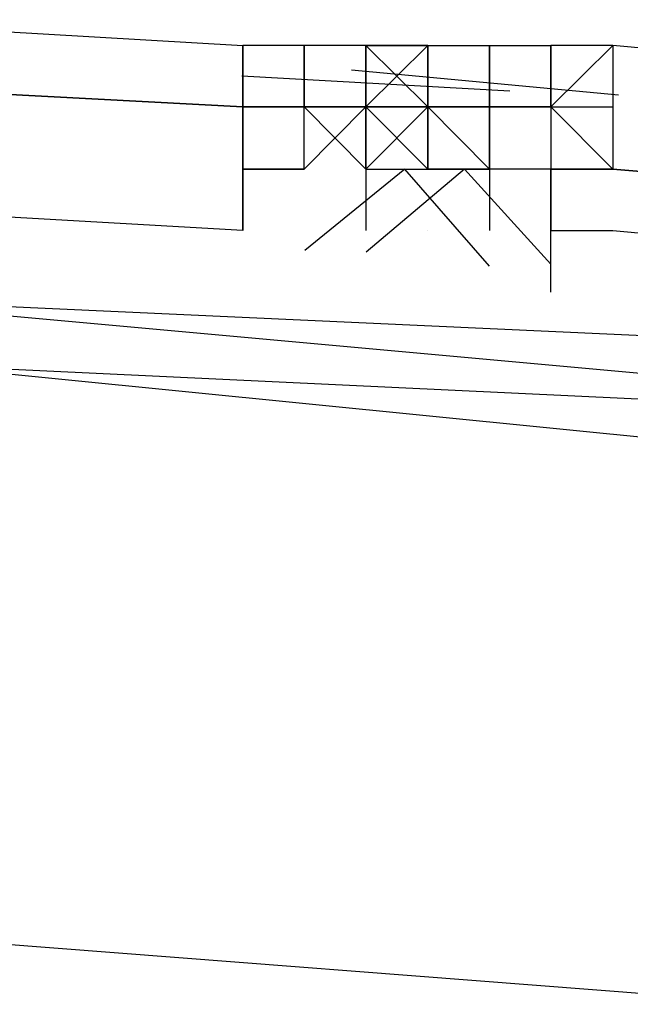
# Model space of a CAD drawing. Header units: feet. Extents: x -79 to 198, y -22 to 181.
# Tile 727 of 982: x 95.618 to 95.75, y 153.624 to 153.837. Entities that reach past the tile are written whole.
import ezdxf

# ---------------------------------------------------------------- set-up
doc = ezdxf.new("R2010")
doc.units = ezdxf.units.FT
doc.layers.add('A-AREA-UNIDAD', color=30, linetype='CONTINUOUS')
doc.layers.add('A-LINEA', color=7, linetype='CONTINUOUS')

msp = doc.modelspace()

# ---------------------------------------------------------------- linework, layer by layer
at = {"layer": 'A-AREA-UNIDAD'}
msp.add_lwpolyline([(122.848, 148.0889), (115.808, 150.2578), (115.2, 150.2578), (115.168, 150.4178), (111.328, 151.2178), (111.28, 151.3778), (104, 152.7289), (99.072, 153.3689), (92.192, 153.9022), (87.92, 153.9733), (87.92, 152.7289), (87.2, 149.8133), (91.36, 148.8889), (91.52, 148.5333), (92.672, 148.4089), (92.72, 147.2889), (92.512, 146.4889), (94.848, 146.0622), (96.96, 145.4222), (97.088, 143.9822), (93.088, 127.1644), (96.32, 126.4178)], dxfattribs=at)
at = {"layer": 'A-LINEA'}
for p, q in [((95.6667, 153.8311), (95.6667, 153.8311)), ((95.6667, 153.8311), (95.6667, 153.8311)), ((95.6667, 153.8311), (95.6667, 153.8311)), ((95.6667, 153.8311), (95.6667, 153.8311)), ((95.68, 153.8311), (95.6667, 153.8311)), ((95.6667, 153.8311), (95.6667, 153.8311)), ((95.6667, 153.8311), (95.6667, 153.8311)), ((95.6667, 153.8311), (95.6667, 153.8311)), ((95.6667, 153.8311), (95.6667, 153.8311)), ((95.6667, 153.8311), (95.6667, 153.8311)), ((95.6667, 153.8311), (95.6667, 153.8311)), ((95.6667, 153.8311), (95.6667, 153.8311)), ((95.6667, 153.8178), (95.6667, 153.8311)), ((95.6667, 153.8311), (95.6667, 153.8311)), ((95.6667, 153.8311), (95.6667, 153.8311)), ((95.6667, 153.8311), (95.6667, 153.8311)), ((95.6667, 153.8311), (95.6667, 153.8311)), ((95.6667, 153.8311), (95.6667, 153.8311)), ((95.6667, 153.8311), (95.6667, 153.8178)), ((95.6667, 153.8311), (95.6667, 153.8311)), ((95.6667, 153.8311), (95.6667, 153.8311)), ((95.6667, 153.8311), (95.6667, 153.8311)), ((95.6667, 153.8311), (95.6667, 153.8311)), ((95.68, 153.8311), (95.6667, 153.8311)), ((95.6667, 153.8311), (95.6667, 153.8311)), ((95.6667, 153.8311), (95.6667, 153.8311)), ((95.6667, 153.8311), (95.6667, 153.8311)), ((95.6667, 153.8311), (95.6667, 153.8311)), ((95.6667, 153.8311), (95.6667, 153.8311)), ((95.6667, 153.8311), (95.6667, 153.8311)), ((95.6667, 153.8311), (95.6667, 153.8311)), ((95.6667, 153.8178), (95.6667, 153.8311)), ((95.6667, 153.8311), (95.6667, 153.8311)), ((95.6667, 153.8311), (95.6667, 153.8311)), ((95.6667, 153.8311), (95.6667, 153.8311)), ((95.6667, 153.8311), (95.6667, 153.8311)), ((95.6667, 153.8311), (95.6667, 153.8311)), ((95.6667, 153.8311), (95.6667, 153.8178)), ((95.68, 153.8311), (95.68, 153.8311)), ((95.68, 153.8178), (95.68, 153.8311)), ((95.68, 153.8311), (95.68, 153.8311)), ((95.68, 153.8311), (95.68, 153.8311)), ((95.68, 153.8311), (95.68, 153.8311)), ((95.68, 153.8311), (95.68, 153.8311)), ((95.68, 153.8311), (95.68, 153.8311)), ((95.6933, 153.8311), (95.68, 153.8311)), ((95.6933, 153.8311), (95.68, 153.8311)), ((95.68, 153.8311), (95.68, 153.8311)), ((95.68, 153.8311), (95.68, 153.8311)), ((95.68, 153.8178), (95.68, 153.8311)), ((95.68, 153.8311), (95.68, 153.8311)), ((95.68, 153.8311), (95.68, 153.8311)), ((95.68, 153.8311), (95.68, 153.8311)), ((95.68, 153.8311), (95.68, 153.8311)), ((95.68, 153.8311), (95.68, 153.8311)), ((95.6933, 153.8311), (95.68, 153.8311)), ((95.6933, 153.8311), (95.68, 153.8311)), ((95.68, 153.8311), (95.68, 153.8311)), ((95.6933, 153.8311), (95.7067, 153.8311)), ((95.6933, 153.8311), (95.6933, 153.8311)), ((95.6933, 153.8311), (95.6933, 153.8311)), ((95.6933, 153.8311), (95.6933, 153.8311)), ((95.6933, 153.8311), (95.6933, 153.8311)), ((95.6933, 153.8311), (95.6933, 153.8311)), ((95.6933, 153.8178), (95.7067, 153.8311)), ((95.6933, 153.8311), (95.6933, 153.8311)), ((95.6933, 153.8311), (95.7067, 153.8178)), ((95.6933, 153.8311), (95.6933, 153.8311)), ((95.6933, 153.8311), (95.6933, 153.8311)), ((95.6933, 153.8311), (95.6933, 153.8311)), ((95.6933, 153.8311), (95.6933, 153.8311)), ((95.6933, 153.8311), (95.6933, 153.8311)), ((95.6933, 153.8311), (95.6933, 153.8311)), ((95.6933, 153.8311), (95.6933, 153.8311)), ((95.6933, 153.8178), (95.6933, 153.8311)), ((95.6933, 153.8311), (95.6933, 153.8311)), ((95.6933, 153.8311), (95.6933, 153.8311)), ((95.6933, 153.8311), (95.6933, 153.8311)), ((95.6933, 153.8311), (95.6933, 153.8311)), ((95.6933, 153.8311), (95.6933, 153.8311)), ((95.7067, 153.8311), (95.6933, 153.8311)), ((95.6933, 153.8311), (95.6933, 153.8311)), ((95.6933, 153.8311), (95.6933, 153.8311)), ((95.6933, 153.8311), (95.6933, 153.8311)), ((95.6933, 153.8311), (95.6933, 153.8311)), ((95.6933, 153.8311), (95.6933, 153.8311)), ((95.7067, 153.8311), (95.6933, 153.8311)), ((95.6933, 153.8311), (95.6933, 153.8311)), ((95.6933, 153.8311), (95.6933, 153.8311)), ((95.6933, 153.8311), (95.6933, 153.8178)), ((95.6933, 153.8311), (95.6933, 153.8311)), ((95.6933, 153.8311), (95.6933, 153.8311)), ((95.6933, 153.8311), (95.6933, 153.8178)), ((95.6933, 153.8311), (95.6933, 153.8311)), ((95.6933, 153.8311), (95.6933, 153.8311)), ((95.6933, 153.8311), (95.6933, 153.8311)), ((95.6933, 153.8311), (95.6933, 153.8311)), ((95.6933, 153.8178), (95.6933, 153.8311)), ((95.6933, 153.8311), (95.7067, 153.8311)), ((95.6933, 153.8311), (95.6933, 153.8311)), ((95.6933, 153.8311), (95.6933, 153.8311)), ((95.6933, 153.8311), (95.6933, 153.8311)), ((95.6933, 153.8311), (95.6933, 153.8311)), ((95.6933, 153.8311), (95.6933, 153.8311)), ((95.6933, 153.8178), (95.7067, 153.8311)), ((95.6933, 153.8311), (95.6933, 153.8311)), ((95.6933, 153.8311), (95.7067, 153.8178)), ((95.6933, 153.8311), (95.6933, 153.8311)), ((95.6933, 153.8311), (95.6933, 153.8311)), ((95.6933, 153.8311), (95.6933, 153.8311)), ((95.6933, 153.8311), (95.6933, 153.8311)), ((95.6933, 153.8311), (95.6933, 153.8311)), ((95.6933, 153.8311), (95.6933, 153.8311)), ((95.6933, 153.8311), (95.6933, 153.8311)), ((95.6933, 153.8178), (95.6933, 153.8311)), ((95.6933, 153.8311), (95.6933, 153.8311)), ((95.6933, 153.8311), (95.6933, 153.8311)), ((95.6933, 153.8311), (95.6933, 153.8311)), ((95.6933, 153.8311), (95.6933, 153.8311)), ((95.6933, 153.8311), (95.6933, 153.8311)), ((95.7067, 153.8311), (95.6933, 153.8311)), ((95.6933, 153.8311), (95.6933, 153.8311)), ((95.6933, 153.8311), (95.6933, 153.8311)), ((95.6933, 153.8311), (95.6933, 153.8311)), ((95.6933, 153.8311), (95.6933, 153.8311)), ((95.6933, 153.8311), (95.6933, 153.8311)), ((95.7067, 153.8311), (95.6933, 153.8311)), ((95.6933, 153.8311), (95.6933, 153.8311)), ((95.6933, 153.8311), (95.6933, 153.8311)), ((95.6933, 153.8311), (95.6933, 153.8178)), ((95.6933, 153.8311), (95.6933, 153.8311)), ((95.6933, 153.8311), (95.6933, 153.8311)), ((95.6933, 153.8311), (95.6933, 153.8178)), ((95.6933, 153.8311), (95.6933, 153.8311)), ((95.6933, 153.8311), (95.6933, 153.8311)), ((95.6933, 153.8311), (95.6933, 153.8311)), ((95.6933, 153.8311), (95.6933, 153.8311)), ((95.6933, 153.8178), (95.6933, 153.8311)), ((95.7067, 153.8311), (95.72, 153.8311)), ((95.7067, 153.8311), (95.7067, 153.8311)), ((95.7067, 153.8311), (95.7067, 153.8311)), ((95.7067, 153.8311), (95.7067, 153.8311)), ((95.7067, 153.8311), (95.7067, 153.8311)), ((95.7067, 153.8311), (95.7067, 153.8311)), ((95.7067, 153.8311), (95.7067, 153.8311)), ((95.7067, 153.8311), (95.7067, 153.8311)), ((95.7067, 153.8311), (95.7067, 153.8311)), ((95.7067, 153.8311), (95.7067, 153.8311)), ((95.7067, 153.8311), (95.7067, 153.8311)), ((95.7067, 153.8311), (95.7067, 153.8178)), ((95.7067, 153.8311), (95.7067, 153.8311)), ((95.7067, 153.8311), (95.7067, 153.8311)), ((95.7067, 153.8311), (95.7067, 153.8311)), ((95.7067, 153.8311), (95.7067, 153.8311)), ((95.7067, 153.8178), (95.7067, 153.8311)), ((95.7067, 153.8311), (95.7067, 153.8311)), ((95.7067, 153.8311), (95.7067, 153.8311)), ((95.7067, 153.8311), (95.7067, 153.8311)), ((95.7067, 153.8311), (95.7067, 153.8311)), ((95.7067, 153.8311), (95.7067, 153.8311)), ((95.7067, 153.8311), (95.7067, 153.8311)), ((95.7067, 153.8311), (95.7067, 153.8311)), ((95.7067, 153.8311), (95.7067, 153.8311)), ((95.7067, 153.8311), (95.7067, 153.8311)), ((95.7067, 153.8311), (95.7067, 153.8311)), ((95.7067, 153.8311), (95.7067, 153.8311)), ((95.7067, 153.8311), (95.7067, 153.8311)), ((95.7067, 153.8311), (95.7067, 153.8311)), ((95.7067, 153.8311), (95.7067, 153.8311)), ((95.7067, 153.8311), (95.7067, 153.8311)), ((95.7067, 153.8311), (95.7067, 153.8311)), ((95.7067, 153.8311), (95.7067, 153.8311)), ((95.7067, 153.8311), (95.7067, 153.8311)), ((95.7067, 153.8311), (95.7067, 153.8311)), ((95.7067, 153.8311), (95.7067, 153.8311)), ((95.7067, 153.8178), (95.7067, 153.8311)), ((95.7067, 153.8311), (95.7067, 153.8311)), ((95.7067, 153.8311), (95.7067, 153.8311)), ((95.7067, 153.8311), (95.72, 153.8311)), ((95.7067, 153.8311), (95.7067, 153.8311)), ((95.7067, 153.8311), (95.7067, 153.8311)), ((95.7067, 153.8311), (95.7067, 153.8311)), ((95.7067, 153.8311), (95.7067, 153.8311)), ((95.7067, 153.8311), (95.7067, 153.8311)), ((95.7067, 153.8311), (95.7067, 153.8311)), ((95.7067, 153.8311), (95.7067, 153.8311)), ((95.7067, 153.8311), (95.7067, 153.8311)), ((95.7067, 153.8311), (95.7067, 153.8311)), ((95.7067, 153.8311), (95.7067, 153.8311)), ((95.7067, 153.8311), (95.7067, 153.8178)), ((95.7067, 153.8311), (95.7067, 153.8311)), ((95.7067, 153.8311), (95.7067, 153.8311)), ((95.7067, 153.8311), (95.7067, 153.8311)), ((95.7067, 153.8311), (95.7067, 153.8311)), ((95.7067, 153.8178), (95.7067, 153.8311)), ((95.7067, 153.8311), (95.7067, 153.8311)), ((95.7067, 153.8311), (95.7067, 153.8311)), ((95.7067, 153.8311), (95.7067, 153.8311)), ((95.7067, 153.8311), (95.7067, 153.8311)), ((95.7067, 153.8311), (95.7067, 153.8311)), ((95.7067, 153.8311), (95.7067, 153.8311)), ((95.7067, 153.8311), (95.7067, 153.8311)), ((95.7067, 153.8311), (95.7067, 153.8311)), ((95.7067, 153.8311), (95.7067, 153.8311)), ((95.7067, 153.8311), (95.7067, 153.8311)), ((95.7067, 153.8311), (95.7067, 153.8311)), ((95.7067, 153.8311), (95.7067, 153.8311)), ((95.7067, 153.8311), (95.7067, 153.8311)), ((95.7067, 153.8311), (95.7067, 153.8311)), ((95.7067, 153.8311), (95.7067, 153.8311)), ((95.7067, 153.8311), (95.7067, 153.8311)), ((95.7067, 153.8311), (95.7067, 153.8311)), ((95.7067, 153.8311), (95.7067, 153.8311)), ((95.7067, 153.8311), (95.7067, 153.8311)), ((95.7067, 153.8311), (95.7067, 153.8311)), ((95.7067, 153.8178), (95.7067, 153.8311)), ((95.7067, 153.8311), (95.7067, 153.8311)), ((95.7067, 153.8311), (95.7067, 153.8311)), ((95.72, 153.8311), (95.72, 153.8311)), ((95.72, 153.8311), (95.7333, 153.8311)), ((95.72, 153.8178), (95.72, 153.8311)), ((95.72, 153.8311), (95.72, 153.8311)), ((95.72, 153.8311), (95.72, 153.8178)), ((95.72, 153.8311), (95.72, 153.8311)), ((95.72, 153.8311), (95.72, 153.8311)), ((95.72, 153.8311), (95.72, 153.8311)), ((95.72, 153.8311), (95.72, 153.8311)), ((95.72, 153.8311), (95.72, 153.8311)), ((95.72, 153.8311), (95.72, 153.8311)), ((95.72, 153.8311), (95.72, 153.8311)), ((95.72, 153.8311), (95.72, 153.8311)), ((95.72, 153.8311), (95.72, 153.8311)), ((95.72, 153.8311), (95.72, 153.8311)), ((95.72, 153.8311), (95.72, 153.8311)), ((95.72, 153.8311), (95.72, 153.8311)), ((95.72, 153.8311), (95.72, 153.8311)), ((95.72, 153.8311), (95.72, 153.8311)), ((95.72, 153.8311), (95.72, 153.8311)), ((95.72, 153.8311), (95.7333, 153.8311)), ((95.72, 153.8178), (95.72, 153.8311)), ((95.72, 153.8311), (95.72, 153.8311)), ((95.72, 153.8311), (95.72, 153.8178)), ((95.72, 153.8311), (95.72, 153.8311)), ((95.72, 153.8311), (95.72, 153.8311)), ((95.72, 153.8311), (95.72, 153.8311)), ((95.72, 153.8311), (95.72, 153.8311)), ((95.72, 153.8311), (95.72, 153.8311)), ((95.72, 153.8311), (95.72, 153.8311)), ((95.72, 153.8311), (95.72, 153.8311)), ((95.72, 153.8311), (95.72, 153.8311)), ((95.72, 153.8311), (95.72, 153.8311)), ((95.72, 153.8311), (95.72, 153.8311)), ((95.72, 153.8311), (95.72, 153.8311)), ((95.72, 153.8311), (95.72, 153.8311)), ((95.72, 153.8311), (95.72, 153.8311)), ((95.72, 153.8311), (95.72, 153.8311)), ((95.7333, 153.8311), (95.7333, 153.8311)), ((95.7333, 153.8311), (95.7333, 153.8311)), ((95.7333, 153.8311), (95.7333, 153.8311)), ((95.7333, 153.8178), (95.7333, 153.8311)), ((95.7333, 153.8311), (95.7333, 153.8311)), ((95.7333, 153.8311), (95.7333, 153.8311)), ((95.7333, 153.8311), (95.7333, 153.8311)), ((95.7333, 153.8311), (95.7333, 153.8311)), ((95.7333, 153.8311), (95.7333, 153.8311)), ((95.7333, 153.8311), (95.7333, 153.8311)), ((95.7333, 153.8311), (95.7333, 153.8311)), ((95.7467, 153.8311), (95.7333, 153.8311)), ((95.7467, 153.8311), (95.7333, 153.8311)), ((95.7333, 153.8311), (95.7333, 153.8311)), ((95.7333, 153.8311), (95.7333, 153.8311)), ((95.7333, 153.8311), (95.7333, 153.8311)), ((95.7333, 153.8178), (95.7333, 153.8311)), ((95.7333, 153.8311), (95.7333, 153.8311)), ((95.7333, 153.8311), (95.7333, 153.8311)), ((95.7333, 153.8311), (95.7333, 153.8311)), ((95.7333, 153.8311), (95.7333, 153.8311)), ((95.7333, 153.8311), (95.7333, 153.8311)), ((95.7333, 153.8311), (95.7333, 153.8311)), ((95.7333, 153.8311), (95.7333, 153.8311)), ((95.7467, 153.8311), (95.7333, 153.8311)), ((95.7467, 153.8311), (95.7333, 153.8311)), ((95.7467, 153.8311), (95.7467, 153.8311)), ((95.7467, 153.8311), (95.7467, 153.8311)), ((95.7467, 153.8311), (95.7467, 153.8311)), ((95.7467, 153.8311), (95.7467, 153.8311)), ((95.7467, 153.8311), (95.7467, 153.8311)), ((95.7467, 153.8311), (95.7467, 153.8311)), ((95.6902, 153.8258), (95.7479, 153.8204)), ((95.6902, 153.8258), (95.7479, 153.8204)), ((95.6665, 153.8245), (95.7244, 153.8213)), ((95.6665, 153.8245), (95.7244, 153.8213)), ((95.6667, 153.8178), (95.6667, 153.8178)), ((95.68, 153.8178), (95.6667, 153.8178)), ((95.6667, 153.8178), (95.6667, 153.8178)), ((95.6667, 153.8178), (95.6667, 153.8178)), ((95.6667, 153.8178), (95.6667, 153.8178)), ((95.6667, 153.8178), (95.6667, 153.8178)), ((95.6667, 153.8178), (95.6667, 153.8178)), ((95.6667, 153.8178), (95.6667, 153.8178)), ((95.6667, 153.8178), (95.6667, 153.8178)), ((95.6667, 153.8178), (95.6667, 153.8178)), ((95.6667, 153.8178), (95.6667, 153.8178)), ((95.6667, 153.8178), (95.6667, 153.8044)), ((95.6667, 153.8178), (95.6667, 153.8178)), ((95.6667, 153.8178), (95.6667, 153.8178)), ((95.6667, 153.8178), (95.68, 153.8178)), ((95.6667, 153.8178), (95.68, 153.8178)), ((95.6667, 153.8178), (95.68, 153.8178)), ((95.6667, 153.8178), (95.68, 153.8178)), ((95.6667, 153.8178), (95.6667, 153.8178)), ((95.68, 153.8178), (95.6667, 153.8178)), ((95.6667, 153.8178), (95.6667, 153.8178)), ((95.6667, 153.8178), (95.6667, 153.8178)), ((95.6667, 153.8178), (95.6667, 153.8178)), ((95.6667, 153.8178), (95.6667, 153.8178)), ((95.6667, 153.8178), (95.6667, 153.8178)), ((95.6667, 153.8178), (95.6667, 153.8178)), ((95.6667, 153.8178), (95.6667, 153.8178)), ((95.6667, 153.8178), (95.6667, 153.8178)), ((95.6667, 153.8178), (95.6667, 153.8178)), ((95.6667, 153.8178), (95.6667, 153.8044)), ((95.6667, 153.8178), (95.6667, 153.8178)), ((95.6667, 153.8178), (95.6667, 153.8178)), ((95.6667, 153.8178), (95.68, 153.8178)), ((95.6667, 153.8178), (95.68, 153.8178)), ((95.6667, 153.8178), (95.68, 153.8178)), ((95.6667, 153.8178), (95.68, 153.8178)), ((95.68, 153.8178), (95.68, 153.8178)), ((95.68, 153.8178), (95.6933, 153.8178)), ((95.68, 153.8178), (95.68, 153.8178)), ((95.6933, 153.8178), (95.68, 153.8178)), ((95.68, 153.8178), (95.68, 153.8178)), ((95.68, 153.8178), (95.68, 153.8178)), ((95.68, 153.8178), (95.68, 153.8178)), ((95.68, 153.8044), (95.68, 153.8178)), ((95.68, 153.8178), (95.68, 153.8178)), ((95.68, 153.8178), (95.68, 153.8178)), ((95.68, 153.8178), (95.68, 153.8178)), ((95.68, 153.8178), (95.68, 153.8178)), ((95.68, 153.8178), (95.68, 153.8178)), ((95.6933, 153.8178), (95.68, 153.8044)), ((95.68, 153.8178), (95.68, 153.8178)), ((95.68, 153.8178), (95.68, 153.8178)), ((95.68, 153.8178), (95.68, 153.8178)), ((95.68, 153.8178), (95.68, 153.8178)), ((95.68, 153.8178), (95.68, 153.8178)), ((95.68, 153.8178), (95.68, 153.8178)), ((95.68, 153.8178), (95.68, 153.8178)), ((95.68, 153.8044), (95.68, 153.8178)), ((95.68, 153.8178), (95.68, 153.8178)), ((95.68, 153.8178), (95.68, 153.8178)), ((95.68, 153.8178), (95.68, 153.8178)), ((95.68, 153.8178), (95.68, 153.8178)), ((95.68, 153.8178), (95.68, 153.8178)), ((95.68, 153.8178), (95.68, 153.8178)), ((95.68, 153.8178), (95.68, 153.8178)), ((95.68, 153.8178), (95.68, 153.8178)), ((95.68, 153.8178), (95.68, 153.8178)), ((95.68, 153.8178), (95.68, 153.8178)), ((95.68, 153.8178), (95.68, 153.8178)), ((95.68, 153.8178), (95.68, 153.8178)), ((95.68, 153.8178), (95.68, 153.8178)), ((95.68, 153.8178), (95.68, 153.8178)), ((95.68, 153.8178), (95.68, 153.8178)), ((95.68, 153.8178), (95.68, 153.8178)), ((95.68, 153.8178), (95.68, 153.8178)), ((95.68, 153.8044), (95.68, 153.8178)), ((95.68, 153.8178), (95.68, 153.8178)), ((95.68, 153.8178), (95.6933, 153.8178)), ((95.68, 153.8178), (95.68, 153.8178)), ((95.6933, 153.8178), (95.68, 153.8178)), ((95.68, 153.8178), (95.68, 153.8178)), ((95.68, 153.8178), (95.68, 153.8178)), ((95.68, 153.8178), (95.68, 153.8178)), ((95.68, 153.8044), (95.68, 153.8178)), ((95.68, 153.8178), (95.68, 153.8178)), ((95.68, 153.8178), (95.68, 153.8178)), ((95.68, 153.8178), (95.68, 153.8178)), ((95.68, 153.8178), (95.68, 153.8178)), ((95.68, 153.8178), (95.68, 153.8178)), ((95.6933, 153.8178), (95.68, 153.8044)), ((95.68, 153.8178), (95.68, 153.8178)), ((95.68, 153.8178), (95.68, 153.8178)), ((95.68, 153.8178), (95.68, 153.8178)), ((95.68, 153.8178), (95.68, 153.8178)), ((95.68, 153.8178), (95.68, 153.8178)), ((95.68, 153.8178), (95.68, 153.8178)), ((95.68, 153.8178), (95.68, 153.8178)), ((95.68, 153.8044), (95.68, 153.8178)), ((95.68, 153.8178), (95.68, 153.8178)), ((95.68, 153.8178), (95.68, 153.8178)), ((95.68, 153.8178), (95.68, 153.8178)), ((95.68, 153.8178), (95.68, 153.8178)), ((95.68, 153.8178), (95.68, 153.8178)), ((95.68, 153.8178), (95.68, 153.8178)), ((95.68, 153.8178), (95.68, 153.8178)), ((95.68, 153.8178), (95.68, 153.8178)), ((95.68, 153.8178), (95.68, 153.8178)), ((95.68, 153.8178), (95.68, 153.8178)), ((95.68, 153.8178), (95.68, 153.8178)), ((95.68, 153.8178), (95.68, 153.8178)), ((95.68, 153.8178), (95.68, 153.8178)), ((95.68, 153.8178), (95.68, 153.8178)), ((95.68, 153.8178), (95.68, 153.8178)), ((95.68, 153.8178), (95.68, 153.8178)), ((95.68, 153.8178), (95.68, 153.8178)), ((95.68, 153.8044), (95.68, 153.8178)), ((95.6933, 153.8178), (95.6933, 153.8178)), ((95.6933, 153.8178), (95.7067, 153.8178)), ((95.6933, 153.8178), (95.6933, 153.8178)), ((95.6933, 153.8178), (95.6933, 153.8178)), ((95.6933, 153.8178), (95.6933, 153.8178)), ((95.6933, 153.8178), (95.6933, 153.8178)), ((95.6933, 153.8178), (95.6933, 153.8178)), ((95.6933, 153.8178), (95.6933, 153.8178)), ((95.6933, 153.8178), (95.6933, 153.8178)), ((95.6933, 153.8178), (95.6933, 153.8178)), ((95.6933, 153.8178), (95.6933, 153.8178)), ((95.6933, 153.8178), (95.6933, 153.8178)), ((95.6933, 153.8178), (95.7067, 153.8178)), ((95.6933, 153.8178), (95.6933, 153.8178)), ((95.6933, 153.8178), (95.6933, 153.8178)), ((95.6933, 153.8178), (95.6933, 153.8178)), ((95.6933, 153.8178), (95.6933, 153.8178)), ((95.6933, 153.8178), (95.6933, 153.8178)), ((95.6933, 153.8178), (95.6933, 153.8044)), ((95.6933, 153.8178), (95.6933, 153.8178)), ((95.6933, 153.8178), (95.6933, 153.8178)), ((95.6933, 153.8178), (95.6933, 153.8178)), ((95.6933, 153.8178), (95.6933, 153.8178)), ((95.6933, 153.8178), (95.6933, 153.8178)), ((95.6933, 153.8178), (95.6933, 153.8178)), ((95.6933, 153.8178), (95.6933, 153.8178)), ((95.6933, 153.8178), (95.6933, 153.8178)), ((95.6933, 153.8178), (95.6933, 153.8044)), ((95.6933, 153.8178), (95.6933, 153.8178)), ((95.6933, 153.8178), (95.6933, 153.8178)), ((95.6933, 153.8178), (95.6933, 153.8178)), ((95.6933, 153.8178), (95.6933, 153.8178)), ((95.6933, 153.8178), (95.6933, 153.8178)), ((95.7067, 153.8178), (95.6933, 153.8178)), ((95.6933, 153.8178), (95.6933, 153.8178)), ((95.6933, 153.8178), (95.6933, 153.8178)), ((95.6933, 153.8178), (95.6933, 153.8178)), ((95.6933, 153.8178), (95.6933, 153.8178)), ((95.6933, 153.8044), (95.6933, 153.8178)), ((95.7067, 153.8044), (95.6933, 153.8178)), ((95.6933, 153.8178), (95.6933, 153.8044)), ((95.6933, 153.8178), (95.6933, 153.8178)), ((95.6933, 153.8178), (95.6933, 153.8044)), ((95.6933, 153.8178), (95.6933, 153.8178)), ((95.6933, 153.8178), (95.6933, 153.8178)), ((95.6933, 153.8178), (95.6933, 153.8178)), ((95.6933, 153.8178), (95.6933, 153.8178)), ((95.6933, 153.8178), (95.6933, 153.8178)), ((95.6933, 153.8178), (95.6933, 153.8178)), ((95.6933, 153.8044), (95.6933, 153.8178)), ((95.6933, 153.8178), (95.6933, 153.8178)), ((95.6933, 153.8178), (95.6933, 153.8178)), ((95.6933, 153.8178), (95.6933, 153.8178)), ((95.6933, 153.8178), (95.6933, 153.8178)), ((95.6933, 153.8178), (95.6933, 153.8178)), ((95.6933, 153.8178), (95.7067, 153.8178)), ((95.6933, 153.8178), (95.6933, 153.8178)), ((95.6933, 153.8178), (95.6933, 153.8178)), ((95.6933, 153.8178), (95.6933, 153.8178)), ((95.6933, 153.8178), (95.6933, 153.8178)), ((95.6933, 153.8178), (95.6933, 153.8178)), ((95.6933, 153.8178), (95.6933, 153.8178)), ((95.6933, 153.8178), (95.6933, 153.8178)), ((95.6933, 153.8178), (95.6933, 153.8178)), ((95.6933, 153.8178), (95.6933, 153.8178)), ((95.6933, 153.8178), (95.6933, 153.8178)), ((95.6933, 153.8178), (95.7067, 153.8178)), ((95.6933, 153.8178), (95.6933, 153.8178)), ((95.6933, 153.8178), (95.6933, 153.8178)), ((95.6933, 153.8178), (95.6933, 153.8178)), ((95.6933, 153.8178), (95.6933, 153.8178)), ((95.6933, 153.8178), (95.6933, 153.8178)), ((95.6933, 153.8178), (95.6933, 153.8044)), ((95.6933, 153.8178), (95.6933, 153.8178)), ((95.6933, 153.8178), (95.6933, 153.8178)), ((95.6933, 153.8178), (95.6933, 153.8178)), ((95.6933, 153.8178), (95.6933, 153.8178)), ((95.6933, 153.8178), (95.6933, 153.8178)), ((95.6933, 153.8178), (95.6933, 153.8178)), ((95.6933, 153.8178), (95.6933, 153.8178)), ((95.6933, 153.8178), (95.6933, 153.8178)), ((95.6933, 153.8178), (95.6933, 153.8044)), ((95.6933, 153.8178), (95.6933, 153.8178)), ((95.6933, 153.8178), (95.6933, 153.8178)), ((95.6933, 153.8178), (95.6933, 153.8178)), ((95.6933, 153.8178), (95.6933, 153.8178)), ((95.6933, 153.8178), (95.6933, 153.8178)), ((95.7067, 153.8178), (95.6933, 153.8178)), ((95.6933, 153.8178), (95.6933, 153.8178)), ((95.6933, 153.8178), (95.6933, 153.8178)), ((95.6933, 153.8178), (95.6933, 153.8178)), ((95.6933, 153.8178), (95.6933, 153.8178)), ((95.6933, 153.8044), (95.6933, 153.8178)), ((95.7067, 153.8044), (95.6933, 153.8178)), ((95.6933, 153.8178), (95.6933, 153.8044)), ((95.6933, 153.8178), (95.6933, 153.8178)), ((95.6933, 153.8178), (95.6933, 153.8044)), ((95.6933, 153.8178), (95.6933, 153.8178)), ((95.6933, 153.8178), (95.6933, 153.8178)), ((95.6933, 153.8178), (95.6933, 153.8178)), ((95.6933, 153.8178), (95.6933, 153.8178)), ((95.6933, 153.8178), (95.6933, 153.8178)), ((95.6933, 153.8178), (95.6933, 153.8178)), ((95.6933, 153.8044), (95.6933, 153.8178)), ((95.6933, 153.8178), (95.6933, 153.8178)), ((95.6933, 153.8178), (95.6933, 153.8178)), ((95.6933, 153.8178), (95.6933, 153.8178)), ((95.6933, 153.8178), (95.6933, 153.8178)), ((95.7067, 153.8178), (95.7067, 153.8178)), ((95.7067, 153.8178), (95.7067, 153.8178)), ((95.7067, 153.8178), (95.7067, 153.8178)), ((95.7067, 153.8178), (95.7067, 153.8178)), ((95.7067, 153.8178), (95.7067, 153.8178)), ((95.7067, 153.8178), (95.7067, 153.8178)), ((95.7067, 153.8178), (95.7067, 153.8178)), ((95.7067, 153.8178), (95.7067, 153.8178)), ((95.7067, 153.8178), (95.7067, 153.8178)), ((95.7067, 153.8178), (95.7067, 153.8178)), ((95.7067, 153.8178), (95.7067, 153.8178)), ((95.7067, 153.8178), (95.7067, 153.8178)), ((95.7067, 153.8178), (95.7067, 153.8178)), ((95.7067, 153.8178), (95.7067, 153.8178)), ((95.7067, 153.8178), (95.7067, 153.8178)), ((95.7067, 153.8044), (95.7067, 153.8178)), ((95.7067, 153.8178), (95.7067, 153.8178)), ((95.7067, 153.8178), (95.7067, 153.8178)), ((95.7067, 153.8178), (95.7067, 153.8178)), ((95.7067, 153.8178), (95.7067, 153.8178)), ((95.7067, 153.8178), (95.7067, 153.8178)), ((95.72, 153.8178), (95.7067, 153.8178)), ((95.7067, 153.8178), (95.7067, 153.8178)), ((95.7067, 153.8178), (95.7067, 153.8178)), ((95.7067, 153.8178), (95.7067, 153.8178)), ((95.7067, 153.8178), (95.7067, 153.8178)), ((95.7067, 153.8044), (95.7067, 153.8178)), ((95.7067, 153.8178), (95.7067, 153.8178)), ((95.72, 153.8044), (95.7067, 153.8178)), ((95.72, 153.8178), (95.7067, 153.8178)), ((95.7067, 153.8044), (95.7067, 153.8178)), ((95.72, 153.8178), (95.7067, 153.8178)), ((95.7067, 153.8178), (95.7067, 153.8178)), ((95.7067, 153.8178), (95.7067, 153.8178)), ((95.7067, 153.8178), (95.7067, 153.8178)), ((95.7067, 153.8178), (95.7067, 153.8178)), ((95.7067, 153.8178), (95.7067, 153.8178)), ((95.7067, 153.8178), (95.7067, 153.8178)), ((95.7067, 153.8178), (95.7067, 153.8178)), ((95.7067, 153.8178), (95.7067, 153.8178)), ((95.7067, 153.8178), (95.7067, 153.8178)), ((95.7067, 153.8178), (95.7067, 153.8178)), ((95.7067, 153.8178), (95.7067, 153.8178)), ((95.7067, 153.8178), (95.7067, 153.8178)), ((95.7067, 153.8178), (95.7067, 153.8178)), ((95.7067, 153.8178), (95.7067, 153.8178)), ((95.7067, 153.8178), (95.7067, 153.8044)), ((95.7067, 153.8178), (95.7067, 153.8178)), ((95.7067, 153.8178), (95.7067, 153.8178)), ((95.7067, 153.8178), (95.7067, 153.8044)), ((95.7067, 153.8178), (95.7067, 153.8178)), ((95.7067, 153.8178), (95.7067, 153.8178)), ((95.7067, 153.8178), (95.7067, 153.8178)), ((95.7067, 153.8178), (95.7067, 153.8178)), ((95.7067, 153.8178), (95.72, 153.8178)), ((95.7067, 153.8178), (95.7067, 153.8178)), ((95.7067, 153.8178), (95.7067, 153.8178)), ((95.7067, 153.8178), (95.7067, 153.8178)), ((95.7067, 153.8178), (95.7067, 153.8178)), ((95.7067, 153.8178), (95.7067, 153.8178)), ((95.7067, 153.8178), (95.7067, 153.8178)), ((95.7067, 153.8178), (95.7067, 153.8178)), ((95.7067, 153.8178), (95.7067, 153.8178)), ((95.7067, 153.8178), (95.7067, 153.8178)), ((95.7067, 153.8178), (95.7067, 153.8178)), ((95.7067, 153.8178), (95.7067, 153.8178)), ((95.7067, 153.8178), (95.7067, 153.8178)), ((95.7067, 153.8178), (95.7067, 153.8178)), ((95.7067, 153.8178), (95.7067, 153.8178)), ((95.7067, 153.8178), (95.7067, 153.8178)), ((95.7067, 153.8044), (95.7067, 153.8178)), ((95.7067, 153.8178), (95.7067, 153.8178)), ((95.7067, 153.8178), (95.7067, 153.8178)), ((95.7067, 153.8178), (95.7067, 153.8178)), ((95.7067, 153.8178), (95.7067, 153.8178)), ((95.7067, 153.8178), (95.7067, 153.8178)), ((95.72, 153.8178), (95.7067, 153.8178)), ((95.7067, 153.8178), (95.7067, 153.8178)), ((95.7067, 153.8178), (95.7067, 153.8178)), ((95.7067, 153.8178), (95.7067, 153.8178)), ((95.7067, 153.8178), (95.7067, 153.8178)), ((95.7067, 153.8044), (95.7067, 153.8178)), ((95.7067, 153.8178), (95.7067, 153.8178)), ((95.72, 153.8044), (95.7067, 153.8178)), ((95.72, 153.8178), (95.7067, 153.8178)), ((95.7067, 153.8044), (95.7067, 153.8178)), ((95.72, 153.8178), (95.7067, 153.8178)), ((95.7067, 153.8178), (95.7067, 153.8178)), ((95.7067, 153.8178), (95.7067, 153.8178)), ((95.7067, 153.8178), (95.7067, 153.8178)), ((95.7067, 153.8178), (95.7067, 153.8178)), ((95.7067, 153.8178), (95.7067, 153.8178)), ((95.7067, 153.8178), (95.7067, 153.8178)), ((95.7067, 153.8178), (95.7067, 153.8178)), ((95.7067, 153.8178), (95.7067, 153.8178)), ((95.7067, 153.8178), (95.7067, 153.8178)), ((95.7067, 153.8178), (95.7067, 153.8178)), ((95.7067, 153.8178), (95.7067, 153.8178)), ((95.7067, 153.8178), (95.7067, 153.8178)), ((95.7067, 153.8178), (95.7067, 153.8178)), ((95.7067, 153.8178), (95.7067, 153.8178)), ((95.7067, 153.8178), (95.7067, 153.8044)), ((95.7067, 153.8178), (95.7067, 153.8178)), ((95.7067, 153.8178), (95.7067, 153.8178)), ((95.7067, 153.8178), (95.7067, 153.8044)), ((95.7067, 153.8178), (95.7067, 153.8178)), ((95.7067, 153.8178), (95.7067, 153.8178)), ((95.7067, 153.8178), (95.7067, 153.8178)), ((95.7067, 153.8178), (95.7067, 153.8178)), ((95.7067, 153.8178), (95.72, 153.8178)), ((95.72, 153.8178), (95.72, 153.8178)), ((95.72, 153.8178), (95.72, 153.8178)), ((95.72, 153.8178), (95.72, 153.8178)), ((95.72, 153.8178), (95.72, 153.8178)), ((95.72, 153.8178), (95.72, 153.8178)), ((95.72, 153.8044), (95.72, 153.8178)), ((95.72, 153.8178), (95.72, 153.8178)), ((95.72, 153.8178), (95.72, 153.8178)), ((95.72, 153.8178), (95.72, 153.8044)), ((95.72, 153.8178), (95.72, 153.8178)), ((95.72, 153.8178), (95.72, 153.8178)), ((95.72, 153.8178), (95.72, 153.8178)), ((95.72, 153.8178), (95.72, 153.8178)), ((95.72, 153.8178), (95.72, 153.8178)), ((95.72, 153.8178), (95.72, 153.8178)), ((95.72, 153.8044), (95.72, 153.8178)), ((95.72, 153.8178), (95.72, 153.8178)), ((95.72, 153.8178), (95.72, 153.8178)), ((95.72, 153.8178), (95.72, 153.8178)), ((95.72, 153.8178), (95.72, 153.8178)), ((95.72, 153.8178), (95.72, 153.8044)), ((95.72, 153.8178), (95.72, 153.8178)), ((95.72, 153.8178), (95.72, 153.8044)), ((95.72, 153.8178), (95.7333, 153.8178)), ((95.72, 153.8178), (95.72, 153.8178)), ((95.72, 153.8178), (95.72, 153.8178)), ((95.72, 153.8178), (95.72, 153.8178)), ((95.72, 153.8178), (95.72, 153.8178)), ((95.72, 153.8178), (95.72, 153.8178)), ((95.72, 153.8178), (95.72, 153.8178)), ((95.72, 153.8178), (95.72, 153.8178)), ((95.72, 153.8178), (95.72, 153.8178)), ((95.72, 153.8178), (95.72, 153.8178)), ((95.72, 153.8178), (95.72, 153.8178)), ((95.72, 153.8178), (95.72, 153.8178)), ((95.72, 153.8178), (95.72, 153.8178)), ((95.72, 153.8178), (95.72, 153.8178)), ((95.72, 153.8178), (95.72, 153.8178)), ((95.72, 153.8178), (95.72, 153.8178)), ((95.72, 153.8178), (95.72, 153.8044)), ((95.72, 153.8178), (95.72, 153.8178)), ((95.72, 153.8178), (95.72, 153.8178)), ((95.72, 153.8178), (95.72, 153.8178)), ((95.72, 153.8178), (95.72, 153.8178)), ((95.72, 153.8178), (95.72, 153.8178)), ((95.72, 153.8178), (95.72, 153.8178)), ((95.72, 153.8044), (95.72, 153.8178)), ((95.72, 153.8178), (95.72, 153.8178)), ((95.72, 153.8178), (95.72, 153.8178)), ((95.72, 153.8178), (95.72, 153.8044)), ((95.72, 153.8178), (95.72, 153.8178)), ((95.72, 153.8178), (95.72, 153.8178)), ((95.72, 153.8178), (95.72, 153.8178)), ((95.72, 153.8178), (95.72, 153.8178)), ((95.72, 153.8178), (95.72, 153.8178)), ((95.72, 153.8178), (95.72, 153.8178)), ((95.72, 153.8044), (95.72, 153.8178)), ((95.72, 153.8178), (95.72, 153.8178)), ((95.72, 153.8178), (95.72, 153.8178)), ((95.72, 153.8178), (95.72, 153.8178)), ((95.72, 153.8178), (95.72, 153.8178)), ((95.72, 153.8178), (95.72, 153.8044)), ((95.72, 153.8178), (95.72, 153.8178)), ((95.72, 153.8178), (95.72, 153.8044)), ((95.72, 153.8178), (95.7333, 153.8178)), ((95.72, 153.8178), (95.72, 153.8178)), ((95.72, 153.8178), (95.72, 153.8178)), ((95.72, 153.8178), (95.72, 153.8178)), ((95.72, 153.8178), (95.72, 153.8178)), ((95.72, 153.8178), (95.72, 153.8178)), ((95.72, 153.8178), (95.72, 153.8178)), ((95.72, 153.8178), (95.72, 153.8178)), ((95.72, 153.8178), (95.72, 153.8178)), ((95.72, 153.8178), (95.72, 153.8178)), ((95.72, 153.8178), (95.72, 153.8178)), ((95.72, 153.8178), (95.72, 153.8178)), ((95.72, 153.8178), (95.72, 153.8178)), ((95.72, 153.8178), (95.72, 153.8178)), ((95.72, 153.8178), (95.72, 153.8178)), ((95.72, 153.8178), (95.72, 153.8178)), ((95.72, 153.8178), (95.72, 153.8044)), ((95.72, 153.8178), (95.72, 153.8178)), ((95.7333, 153.8178), (95.7333, 153.8178)), ((95.7333, 153.8178), (95.7333, 153.8178)), ((95.7333, 153.8178), (95.7333, 153.8178)), ((95.7333, 153.8178), (95.7467, 153.8178)), ((95.7333, 153.8178), (95.7333, 153.8178)), ((95.7333, 153.8178), (95.7333, 153.8178)), ((95.7333, 153.8178), (95.7333, 153.8178)), ((95.7333, 153.8178), (95.7333, 153.8178)), ((95.7333, 153.8178), (95.7333, 153.8178)), ((95.7333, 153.8178), (95.7333, 153.8178)), ((95.7333, 153.8178), (95.7333, 153.8178)), ((95.7333, 153.8178), (95.7333, 153.8178)), ((95.7333, 153.8178), (95.7333, 153.8178)), ((95.7333, 153.8178), (95.7333, 153.8178)), ((95.7333, 153.8178), (95.7333, 153.8178)), ((95.7333, 153.8178), (95.7333, 153.8178)), ((95.7333, 153.8178), (95.7333, 153.8178)), ((95.7333, 153.8178), (95.7333, 153.8178)), ((95.7333, 153.8178), (95.7333, 153.8178)), ((95.7333, 153.8178), (95.7333, 153.8178)), ((95.7333, 153.8178), (95.7333, 153.8178)), ((95.7333, 153.8178), (95.7333, 153.8178)), ((95.7333, 153.8178), (95.7333, 153.8178)), ((95.7333, 153.8178), (95.7333, 153.8178)), ((95.7333, 153.8178), (95.7333, 153.8178)), ((95.7333, 153.8178), (95.7333, 153.8178)), ((95.7333, 153.8178), (95.7333, 153.8178)), ((95.7333, 153.8178), (95.7333, 153.8178)), ((95.7333, 153.8178), (95.7333, 153.8178)), ((95.7333, 153.8178), (95.7467, 153.8178)), ((95.7333, 153.8178), (95.7333, 153.8178)), ((95.7333, 153.8178), (95.7333, 153.8178)), ((95.7333, 153.8178), (95.7333, 153.8178)), ((95.7333, 153.8178), (95.7333, 153.8178)), ((95.7333, 153.8178), (95.7333, 153.8178)), ((95.7333, 153.8178), (95.7333, 153.8178)), ((95.7333, 153.8178), (95.7333, 153.8178)), ((95.7333, 153.8178), (95.7333, 153.8178)), ((95.7333, 153.8178), (95.7333, 153.8178)), ((95.7333, 153.8178), (95.7333, 153.8178)), ((95.7333, 153.8178), (95.7333, 153.8178)), ((95.7333, 153.8178), (95.7333, 153.8178)), ((95.7333, 153.8178), (95.7333, 153.8178)), ((95.7333, 153.8178), (95.7333, 153.8178)), ((95.7333, 153.8178), (95.7333, 153.8178)), ((95.7333, 153.8178), (95.7333, 153.8178)), ((95.7333, 153.8178), (95.7333, 153.8178)), ((95.7333, 153.8178), (95.7333, 153.8178)), ((95.7333, 153.8178), (95.7333, 153.8178)), ((95.7333, 153.8178), (95.7333, 153.8178)), ((95.7333, 153.8178), (95.7333, 153.8178)), ((95.7333, 153.8178), (95.7333, 153.8178)), ((95.6667, 153.8044), (95.6667, 153.8044)), ((95.6667, 153.8044), (95.6667, 153.8044)), ((95.68, 153.8044), (95.6667, 153.8044)), ((95.6667, 153.8044), (95.68, 153.8044)), ((95.6667, 153.8044), (95.6667, 153.8044)), ((95.6667, 153.8044), (95.6667, 153.8044)), ((95.6667, 153.8044), (95.6667, 153.8044)), ((95.6667, 153.8044), (95.6667, 153.8044)), ((95.6667, 153.8044), (95.6667, 153.8044)), ((95.6667, 153.8044), (95.6667, 153.8044)), ((95.6667, 153.8044), (95.6667, 153.8044)), ((95.6667, 153.8044), (95.6667, 153.8044)), ((95.6667, 153.8044), (95.6667, 153.8044)), ((95.6667, 153.8044), (95.6667, 153.8044)), ((95.68, 153.8044), (95.6667, 153.8044)), ((95.6667, 153.8044), (95.68, 153.8044)), ((95.6667, 153.8044), (95.6667, 153.8044)), ((95.6667, 153.8044), (95.6667, 153.8044)), ((95.6667, 153.8044), (95.6667, 153.8044)), ((95.6667, 153.8044), (95.6667, 153.8044)), ((95.6667, 153.8044), (95.6667, 153.8044)), ((95.6667, 153.8044), (95.6667, 153.8044)), ((95.6667, 153.8044), (95.6667, 153.8044)), ((95.6667, 153.8044), (95.6667, 153.8044)), ((95.68, 153.8044), (95.68, 153.8044)), ((95.68, 153.8044), (95.68, 153.8044)), ((95.68, 153.8044), (95.68, 153.8044)), ((95.68, 153.8044), (95.68, 153.8044)), ((95.68, 153.8044), (95.68, 153.8044)), ((95.68, 153.8044), (95.68, 153.8044)), ((95.68, 153.8044), (95.68, 153.8044)), ((95.68, 153.8044), (95.68, 153.8044)), ((95.6933, 153.8044), (95.6933, 153.8044)), ((95.6933, 153.8044), (95.6933, 153.8044)), ((95.6933, 153.8044), (95.6933, 153.8044)), ((95.6933, 153.8044), (95.6933, 153.8044)), ((95.6933, 153.8044), (95.6933, 153.8044)), ((95.6933, 153.8044), (95.6933, 153.8044)), ((95.6933, 153.8044), (95.7067, 153.8044)), ((95.6933, 153.8044), (95.6933, 153.8044)), ((95.6933, 153.8044), (95.6933, 153.8044)), ((95.6933, 153.8044), (95.6933, 153.8044)), ((95.6933, 153.8044), (95.6933, 153.8044)), ((95.6933, 153.8044), (95.6933, 153.8044)), ((95.6933, 153.8044), (95.6933, 153.8044)), ((95.6933, 153.8044), (95.6933, 153.8044)), ((95.6933, 153.8044), (95.6933, 153.8044)), ((95.6933, 153.8044), (95.6933, 153.8044)), ((95.6933, 153.8044), (95.6933, 153.8044)), ((95.6933, 153.8044), (95.6933, 153.8044)), ((95.6933, 153.8044), (95.6933, 153.8044)), ((95.6933, 153.8044), (95.6933, 153.8044)), ((95.6933, 153.8044), (95.6933, 153.7911)), ((95.6933, 153.8044), (95.6933, 153.8044)), ((95.6933, 153.8044), (95.6933, 153.8044)), ((95.6933, 153.8044), (95.6933, 153.8044)), ((95.6933, 153.8044), (95.6933, 153.8044)), ((95.6933, 153.8044), (95.6933, 153.8044)), ((95.6933, 153.8044), (95.6933, 153.8044)), ((95.6933, 153.8044), (95.6933, 153.8044)), ((95.6933, 153.8044), (95.6933, 153.8044)), ((95.6933, 153.8044), (95.6933, 153.8044)), ((95.6933, 153.8044), (95.7067, 153.8044)), ((95.6933, 153.8044), (95.6933, 153.8044)), ((95.6933, 153.8044), (95.6933, 153.8044)), ((95.6933, 153.8044), (95.6933, 153.8044)), ((95.6933, 153.8044), (95.6933, 153.8044)), ((95.6933, 153.8044), (95.6933, 153.8044)), ((95.6933, 153.8044), (95.6933, 153.8044)), ((95.6933, 153.8044), (95.6933, 153.8044)), ((95.6933, 153.8044), (95.6933, 153.8044)), ((95.6933, 153.8044), (95.6933, 153.8044)), ((95.6933, 153.8044), (95.6933, 153.8044)), ((95.6933, 153.8044), (95.6933, 153.8044)), ((95.6933, 153.8044), (95.6933, 153.8044)), ((95.6933, 153.8044), (95.6933, 153.8044)), ((95.6933, 153.8044), (95.6933, 153.7911)), ((95.6933, 153.8044), (95.6933, 153.8044)), ((95.6933, 153.8044), (95.6933, 153.8044)), ((95.6933, 153.8044), (95.6933, 153.8044)), ((95.7067, 153.8044), (95.7067, 153.8044)), ((95.7067, 153.8044), (95.7067, 153.8044)), ((95.7067, 153.8044), (95.7067, 153.8044)), ((95.7067, 153.8044), (95.7067, 153.8044)), ((95.7067, 153.8044), (95.7067, 153.8044)), ((95.7067, 153.8044), (95.7067, 153.8044)), ((95.7067, 153.8044), (95.7067, 153.8044)), ((95.7067, 153.8044), (95.72, 153.8044)), ((95.7067, 153.8044), (95.7067, 153.8044)), ((95.7067, 153.8044), (95.7067, 153.8044)), ((95.7067, 153.8044), (95.7067, 153.8044)), ((95.7067, 153.8044), (95.7067, 153.8044)), ((95.72, 153.8044), (95.7067, 153.8044)), ((95.7067, 153.8044), (95.7067, 153.8044)), ((95.7067, 153.8044), (95.7067, 153.8044)), ((95.7067, 153.8044), (95.7067, 153.8044)), ((95.7067, 153.8044), (95.7067, 153.8044)), ((95.7067, 153.8044), (95.7067, 153.8044)), ((95.7067, 153.8044), (95.7067, 153.8044)), ((95.7067, 153.8044), (95.7067, 153.8044)), ((95.7067, 153.8044), (95.7067, 153.8044)), ((95.72, 153.8044), (95.7067, 153.8044)), ((95.72, 153.8044), (95.7067, 153.8044)), ((95.72, 153.8044), (95.7067, 153.8044)), ((95.7067, 153.8044), (95.7067, 153.8044)), ((95.7067, 153.8044), (95.7067, 153.8044)), ((95.7067, 153.8044), (95.7067, 153.8044)), ((95.7067, 153.8044), (95.7067, 153.8044)), ((95.7067, 153.8044), (95.7067, 153.8044)), ((95.7067, 153.8044), (95.7067, 153.8044)), ((95.7067, 153.8044), (95.7067, 153.8044)), ((95.7067, 153.8044), (95.7067, 153.8044)), ((95.7067, 153.8044), (95.7067, 153.8044)), ((95.7067, 153.8044), (95.7067, 153.8044)), ((95.7067, 153.8044), (95.7067, 153.8044)), ((95.7067, 153.8044), (95.7067, 153.8044)), ((95.7067, 153.8044), (95.7067, 153.8044)), ((95.7067, 153.8044), (95.72, 153.8044)), ((95.7067, 153.8044), (95.7067, 153.8044)), ((95.7067, 153.8044), (95.7067, 153.8044)), ((95.7067, 153.8044), (95.7067, 153.8044)), ((95.7067, 153.8044), (95.7067, 153.8044)), ((95.72, 153.8044), (95.7067, 153.8044)), ((95.7067, 153.8044), (95.7067, 153.8044)), ((95.7067, 153.8044), (95.7067, 153.8044)), ((95.7067, 153.8044), (95.7067, 153.8044)), ((95.7067, 153.8044), (95.7067, 153.8044)), ((95.7067, 153.8044), (95.7067, 153.8044)), ((95.7067, 153.8044), (95.7067, 153.8044)), ((95.7067, 153.8044), (95.7067, 153.8044)), ((95.7067, 153.8044), (95.7067, 153.8044)), ((95.72, 153.8044), (95.7067, 153.8044)), ((95.72, 153.8044), (95.7067, 153.8044)), ((95.72, 153.8044), (95.7067, 153.8044)), ((95.7067, 153.8044), (95.7067, 153.8044)), ((95.7067, 153.8044), (95.7067, 153.8044)), ((95.7067, 153.8044), (95.7067, 153.8044)), ((95.7067, 153.8044), (95.7067, 153.8044)), ((95.7067, 153.8044), (95.7067, 153.8044)), ((95.7067, 153.8044), (95.7067, 153.8044)), ((95.72, 153.8044), (95.72, 153.8044)), ((95.72, 153.8044), (95.72, 153.8044)), ((95.72, 153.8044), (95.72, 153.8044)), ((95.72, 153.8044), (95.72, 153.8044)), ((95.7333, 153.8044), (95.72, 153.8044)), ((95.7333, 153.8044), (95.72, 153.8044)), ((95.7333, 153.8044), (95.72, 153.8044)), ((95.72, 153.8044), (95.72, 153.8044)), ((95.72, 153.8044), (95.72, 153.7911)), ((95.72, 153.8044), (95.72, 153.8044)), ((95.72, 153.8044), (95.72, 153.8044)), ((95.72, 153.8044), (95.72, 153.8044)), ((95.72, 153.8044), (95.72, 153.8044)), ((95.72, 153.8044), (95.72, 153.8044)), ((95.72, 153.8044), (95.72, 153.8044)), ((95.72, 153.8044), (95.72, 153.8044)), ((95.72, 153.8044), (95.72, 153.8044)), ((95.72, 153.8044), (95.72, 153.8044)), ((95.7333, 153.8044), (95.72, 153.8044)), ((95.7333, 153.8044), (95.72, 153.8044)), ((95.7333, 153.8044), (95.72, 153.8044)), ((95.72, 153.8044), (95.72, 153.8044)), ((95.72, 153.8044), (95.72, 153.7911)), ((95.72, 153.8044), (95.72, 153.8044)), ((95.72, 153.8044), (95.72, 153.8044)), ((95.72, 153.8044), (95.72, 153.8044)), ((95.72, 153.8044), (95.72, 153.8044)), ((95.72, 153.8044), (95.72, 153.8044)), ((95.7333, 153.8044), (95.7333, 153.8044)), ((95.7333, 153.8044), (95.7333, 153.8044)), ((95.7333, 153.8044), (95.7333, 153.8044)), ((95.7333, 153.8044), (95.7333, 153.8044)), ((95.7333, 153.8044), (95.7333, 153.8044)), ((95.7333, 153.8044), (95.7333, 153.8044)), ((95.7333, 153.8044), (95.7333, 153.8044)), ((95.7333, 153.8044), (95.7333, 153.8044)), ((95.7333, 153.8044), (95.7333, 153.8044)), ((95.7333, 153.8044), (95.7333, 153.8044)), ((95.7333, 153.8044), (95.7333, 153.8044)), ((95.7333, 153.8044), (95.7333, 153.8044)), ((95.7333, 153.8044), (95.7333, 153.8044)), ((95.7333, 153.8044), (95.7333, 153.8044)), ((95.7333, 153.8044), (95.7333, 153.8044)), ((95.7333, 153.8044), (95.7333, 153.8044)), ((95.7333, 153.8044), (95.7333, 153.8044)), ((95.7333, 153.8044), (95.7333, 153.8044)), ((95.7333, 153.8044), (95.7333, 153.8044)), ((95.7333, 153.8044), (95.7333, 153.8044)), ((95.7333, 153.8044), (95.7333, 153.8044)), ((95.7333, 153.8044), (95.7333, 153.8044)), ((95.7333, 153.8044), (95.7333, 153.8044)), ((95.7333, 153.8044), (95.7333, 153.8044)), ((95.7333, 153.8044), (95.7333, 153.8044)), ((95.7333, 153.8044), (95.7333, 153.8044)), ((95.7333, 153.8044), (95.7333, 153.8044)), ((95.7333, 153.8044), (95.7333, 153.8044)), ((95.7333, 153.8044), (95.7333, 153.8044)), ((95.7333, 153.8044), (95.7333, 153.8044)), ((95.7333, 153.8044), (95.7333, 153.8044)), ((95.7333, 153.8044), (95.7333, 153.8044)), ((95.7333, 153.8044), (95.7333, 153.8044)), ((95.7333, 153.8044), (95.7333, 153.8044)), ((95.7333, 153.8044), (95.7333, 153.8044)), ((95.7333, 153.8044), (95.7333, 153.8044)), ((95.7333, 153.8044), (95.7333, 153.8044)), ((95.7333, 153.8044), (95.7333, 153.8044)), ((95.7467, 153.8044), (95.7467, 153.8044)), ((95.7467, 153.8044), (95.7467, 153.8044)), ((95.6667, 153.7911), (95.6667, 153.7911)), ((95.6667, 153.7911), (95.6667, 153.7911)), ((95.6667, 153.7911), (95.6667, 153.7911)), ((95.6667, 153.7911), (95.6667, 153.7911)), ((95.6667, 153.7911), (95.6667, 153.7911)), ((95.6667, 153.7911), (95.6667, 153.7911)), ((95.6667, 153.7911), (95.6667, 153.7911)), ((95.6667, 153.7911), (95.6667, 153.7911)), ((95.6933, 153.7911), (95.6933, 153.7911)), ((95.6933, 153.7911), (95.6933, 153.7911)), ((95.6933, 153.7911), (95.6933, 153.7911)), ((95.6933, 153.7911), (95.6933, 153.7911)), ((95.7067, 153.7911), (95.7067, 153.7911)), ((95.7067, 153.7911), (95.7067, 153.7911)), ((95.7067, 153.7911), (95.7067, 153.7911)), ((95.7067, 153.7911), (95.7067, 153.7911)), ((95.72, 153.7911), (95.72, 153.7911)), ((95.72, 153.7911), (95.72, 153.7911)), ((95.7333, 153.7911), (95.7333, 153.7911)), ((95.7333, 153.7911), (95.7333, 153.7911)), ((95.7333, 153.7911), (95.7333, 153.7911)), ((95.7333, 153.7911), (95.7333, 153.7911)), ((95.7333, 153.7911), (95.7333, 153.7911)), ((95.7333, 153.7911), (95.7333, 153.7911)), ((95.7333, 153.7911), (95.7333, 153.7911)), ((95.7333, 153.7911), (95.7333, 153.7911)), ((95.7333, 153.7911), (95.7333, 153.7911)), ((95.7333, 153.7911), (95.7333, 153.7911)), ((95.7333, 153.7911), (95.7333, 153.7911)), ((95.7333, 153.7911), (95.7333, 153.7911)), ((95.7333, 153.7911), (95.7333, 153.7911)), ((95.7333, 153.7911), (95.7333, 153.7911)), ((95.7333, 153.7911), (95.7333, 153.7911)), ((95.7333, 153.7911), (95.7333, 153.7911)), ((95.7333, 153.7911), (95.7333, 153.7911)), ((95.7333, 153.7911), (95.7333, 153.7911))]:
    msp.add_line(p, q, dxfattribs=at)
for points in [[(91.7333, 154.0578), (95.6667, 153.8311), (95.6667, 153.8178), (91.72, 154.0311), (91.72, 154.0444), (91.72, 154.0578), (91.7333, 154.0578)], [(91.7333, 154.0578), (95.6667, 153.8311), (95.6667, 153.8178), (91.72, 154.0311), (91.72, 154.0444), (91.72, 154.0578), (91.7333, 154.0578)], [(91.72, 154.0311), (95.6667, 153.8178), (95.6667, 153.8044), (95.6667, 153.7911), (91.72, 154.0178), (91.72, 154.0311)], [(91.72, 154.0311), (95.6667, 153.8178), (95.6667, 153.8044), (95.6667, 153.7911), (91.72, 154.0178), (91.72, 154.0311)], [(95.68, 153.8178), (95.6667, 153.8178), (95.6667, 153.8311)], [(95.6667, 153.7911), (95.6667, 153.8044), (95.6667, 153.8178), (95.6667, 153.8311)], [(95.68, 153.8178), (95.6667, 153.8178), (95.6667, 153.8311)], [(95.6667, 153.7911), (95.6667, 153.8044), (95.6667, 153.8178), (95.6667, 153.8311)], [(95.6933, 153.8311), (95.6933, 153.8178), (95.68, 153.8178), (95.6933, 153.8044), (95.6933, 153.7911)], [(95.68, 153.8311), (95.68, 153.8178), (95.68, 153.8311)], [(95.6933, 153.8311), (95.6933, 153.8178), (95.68, 153.8178), (95.6933, 153.8044), (95.6933, 153.7911)], [(95.68, 153.8311), (95.68, 153.8178), (95.68, 153.8311)], [(95.6933, 153.8178), (95.6933, 153.8178), (95.6933, 153.8311)], [(95.7067, 153.8311), (95.7067, 153.8311), (95.7067, 153.8178), (95.6933, 153.8044)], [(95.6933, 153.8178), (95.6933, 153.8178), (95.6933, 153.8311)], [(95.7067, 153.8311), (95.7067, 153.8311), (95.7067, 153.8178), (95.6933, 153.8044)], [(95.7067, 153.8311), (95.7067, 153.8311), (95.7067, 153.8178), (95.7067, 153.8178)], [(95.7067, 153.8311), (95.7067, 153.8178), (95.7067, 153.8311)], [(95.7067, 153.8178), (95.7067, 153.8178), (95.7067, 153.8311), (95.72, 153.8311)], [(95.7067, 153.8311), (95.7067, 153.8311), (95.7067, 153.8178), (95.7067, 153.8178)], [(95.7067, 153.8311), (95.7067, 153.8178), (95.7067, 153.8311)], [(95.7067, 153.8178), (95.7067, 153.8178), (95.7067, 153.8311), (95.72, 153.8311)], [(95.7333, 153.8311), (95.7333, 153.8311), (95.7333, 153.8178), (95.72, 153.8178)], [(95.72, 153.8311), (95.72, 153.8178), (95.72, 153.8044), (95.72, 153.7911)], [(95.7333, 153.8311), (95.7333, 153.8311), (95.7333, 153.8178), (95.72, 153.8178)], [(95.72, 153.8311), (95.72, 153.8178), (95.72, 153.8044), (95.72, 153.7911)], [(95.7467, 153.8311), (95.7333, 153.8311), (95.7333, 153.8178)], [(95.7333, 153.7778), (95.7333, 153.7911), (95.7333, 153.8044), (95.7467, 153.8044), (95.7333, 153.8178), (95.7467, 153.8311)], [(95.7467, 153.8311), (95.7333, 153.8311), (95.7333, 153.8178)], [(95.7333, 153.7778), (95.7333, 153.7911), (95.7333, 153.8044), (95.7467, 153.8044), (95.7333, 153.8178), (95.7467, 153.8311)], [(99.6667, 153.4578), (95.7467, 153.8311), (95.7467, 153.8178), (95.7467, 153.8044), (99.6667, 153.4444), (99.6667, 153.4578)], [(99.6667, 153.4578), (95.7467, 153.8311), (95.7467, 153.8178), (95.7467, 153.8044), (99.6667, 153.4444), (99.6667, 153.4578)], [(95.7067, 153.8178), (95.72, 153.8178), (95.72, 153.8044)], [(95.7067, 153.8178), (95.72, 153.8178), (95.72, 153.8044)], [(95.7333, 153.8178), (95.7333, 153.8178), (95.7333, 153.8044)], [(95.7333, 153.8178), (95.7333, 153.8044), (95.7467, 153.8044)], [(95.7333, 153.8178), (95.7333, 153.8178), (95.7333, 153.8044)], [(95.7333, 153.8178), (95.7333, 153.8044), (95.7467, 153.8044)], [(95.72, 153.7834), (95.7017, 153.8044), (95.6801, 153.7868)], [(95.72, 153.7834), (95.7017, 153.8044), (95.6801, 153.7868)], [(95.7333, 153.7838), (95.7146, 153.8044), (95.6934, 153.7864)], [(95.7333, 153.7838), (95.7146, 153.8044), (95.6934, 153.7864)], [(99.6667, 153.4311), (99.6667, 153.4444), (95.7467, 153.8044), (95.7333, 153.8044), (95.7333, 153.7911), (95.7467, 153.7911), (99.6667, 153.4178), (99.6667, 153.4311)], [(99.6667, 153.4311), (99.6667, 153.4444), (95.7467, 153.8044), (95.7333, 153.8044), (95.7333, 153.7911), (95.7467, 153.7911), (99.6667, 153.4178), (99.6667, 153.4311)], [(95.8, 153.1778), (95.5067, 153.2044), (95.56, 153.7778), (95.8533, 153.7511), (95.8, 153.1778)], [(95.5067, 153.1911), (95.8, 153.1778), (95.84, 153.7644), (95.5467, 153.7778), (95.5067, 153.1911)], [(95.8, 153.1778), (95.5067, 153.2044), (95.56, 153.7778), (95.8533, 153.7511), (95.8, 153.1778)], [(95.5067, 153.1911), (95.8, 153.1778), (95.84, 153.7644), (95.5467, 153.7778), (95.5067, 153.1911)], [(95.7867, 153.1911), (95.52, 153.2044), (95.5733, 153.7644), (95.84, 153.7378), (95.7867, 153.1911)], [(95.52, 153.2044), (95.7867, 153.1911), (95.8267, 153.7511), (95.5467, 153.7644), (95.52, 153.2044)], [(95.7867, 153.1911), (95.52, 153.2044), (95.5733, 153.7644), (95.84, 153.7378), (95.7867, 153.1911)], [(95.52, 153.2044), (95.7867, 153.1911), (95.8267, 153.7511), (95.5467, 153.7644), (95.52, 153.2044)]]:
    msp.add_lwpolyline(points, dxfattribs=at)

doc.saveas('drawing.dxf')
